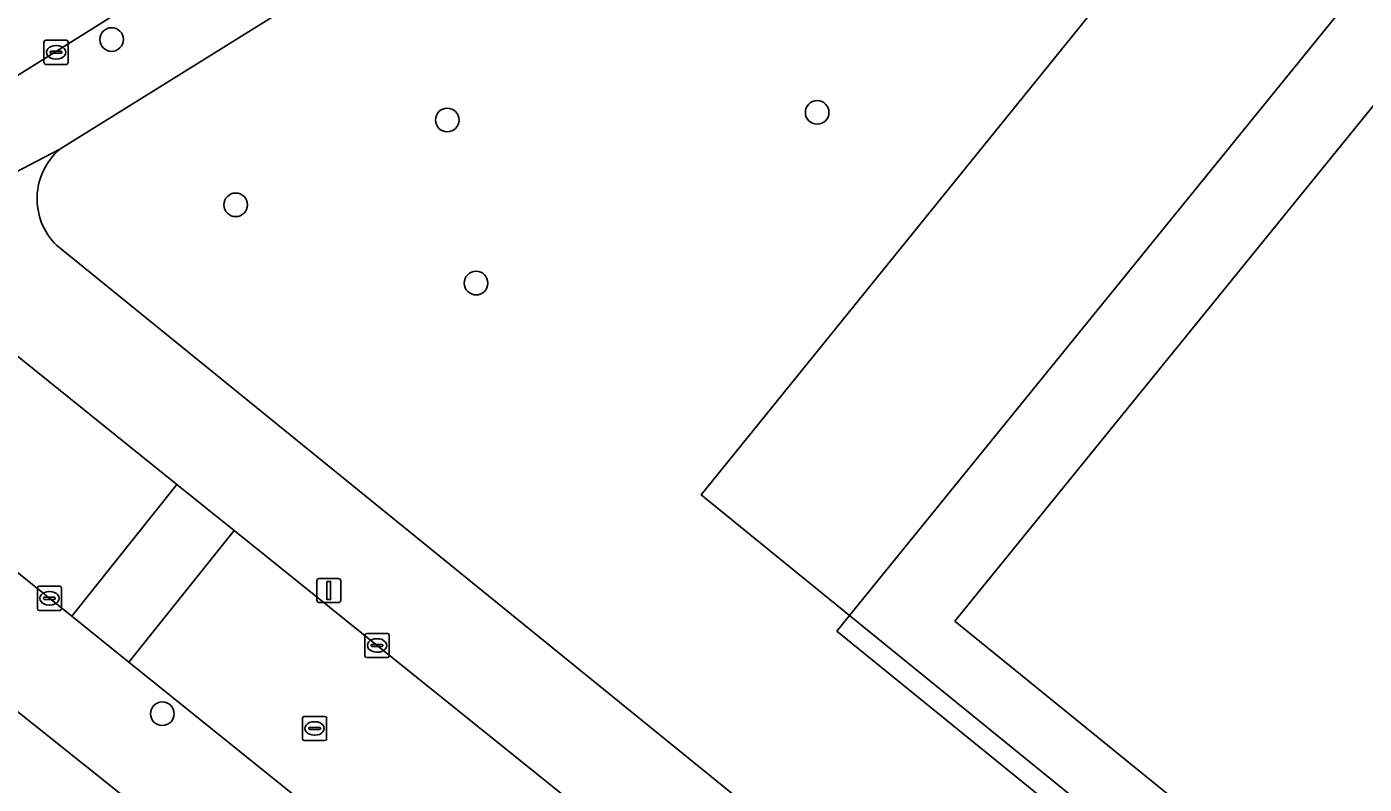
# Model space of a CAD drawing. Extents: x 159674 to 160531, y 382172 to 382904.
# Drawn here: x 160283.7 to 160339.1, y 382710.9 to 382742.3 of the extents above; entities that cross this region are included whole.
import ezdxf

# ---------------------------------------------------------------- set-up
doc = ezdxf.new("R2010")
doc.units = 0
for name, color, linetype in [('IMGEO_Boom', 7, 'Continuous'), ('IMGEO_Erf', 7, 'Continuous'), ('IMGEO_Groenvoorziening', 7, 'Continuous'), ('IMGEO_Haag', 7, 'Continuous'), ('IMGEO_Kolk', 7, 'Continuous'), ('IMGEO_Lichtmast', 7, 'Continuous'), ('IMGEO_Pand', 7, 'Continuous'), ('IMGEO_Rijbaan_lokaal_open', 7, 'Continuous'), ('IMGEO_Rioolput', 7, 'Continuous'), ('IMGEO_Voetpad_open', 7, 'Continuous')]:
    doc.layers.add(name, color=color, linetype=linetype)

msp = doc.modelspace()

# ---------------------------------------------------------------- linework, layer by layer
at = {"layer": 'IMGEO_Boom'}
for centre in [(160287.177, 382741.787), (160316.411, 382738.769), (160301.084, 382738.454), (160292.318, 382734.942), (160302.278, 382731.7), (160289.278, 382713.867)]:
    msp.add_circle(centre, 0.489, dxfattribs=at)
at = {"layer": 'IMGEO_Erf'}
msp.add_lwpolyline([(160263.63, 382697.299), (160266.891, 382692.05), (160272.972, 382696.028), (160269.707, 382701.284), (160271.793, 382702.58), (160273.825, 382703.842), (160277.09, 382698.586), (160280.422, 382700.656), (160288.011, 382710.171), (160267.842, 382726.279), (160267.481, 382726.359), (160260.898, 382722.304), (160245.542, 382712.846), (160232.632, 382705.313), (160223.268, 382700.381)], dxfattribs=at)
at = {"layer": 'IMGEO_Groenvoorziening'}
msp.add_lwpolyline([(160284.89, 382733.272), (160346.941, 382682.927), (160357.009, 382674.758), (160362, 382680.937), (160317.229, 382717.291), (160317.757, 382717.941), (160311.605, 382722.938), (160333.51, 382750), (160355.476, 382777.138), (160357.031, 382776.089), (160357.342, 382775.837), (160360.793, 382780.087), (160357.866, 382782.856), (160305.531, 382750), (160285.03, 382737.24)], dxfattribs=at)
msp.add_lwpolyline([(160317.229, 382717.291), (160362, 382680.937), (160377.094, 382699.627), (160376.864, 382699.817), (160375.385, 382701.033), (160360.708, 382683.056), (160317.757, 382717.941)], close=True, dxfattribs=at)
msp.add_arc((160286.787, 382735.192), 2.699, 130.6231, 225.3355, dxfattribs=at)
at = {"layer": 'IMGEO_Haag'}
msp.add_lwpolyline([(160317.229, 382717.291), (160362, 382680.937), (160377.094, 382699.627), (160376.864, 382699.817), (160375.385, 382701.033), (160360.708, 382683.056), (160317.757, 382717.941)], close=True, dxfattribs=at)
at = {"layer": 'IMGEO_Kolk'}
for p, q in [((160284.375, 382740.833), (160284.375, 382741.685)), ((160284.45, 382741.759), (160285.302, 382741.759)), ((160284.634, 382741.253), (160284.634, 382741.265)), ((160284.677, 382741.302), (160285.075, 382741.302)), ((160284.863, 382741.539), (160284.888, 382741.539)), ((160285.118, 382741.265), (160285.118, 382741.253)), ((160285.376, 382741.685), (160285.376, 382740.833)), ((160285.302, 382740.759), (160284.45, 382740.759)), ((160285.072, 382741.216), (160284.674, 382741.216)), ((160284.886, 382740.979), (160284.861, 382740.979)), ((160284.101, 382718.22), (160284.101, 382719.072)), ((160284.176, 382719.146), (160285.028, 382719.146)), ((160285.102, 382719.072), (160285.102, 382718.22)), ((160284.36, 382718.64), (160284.36, 382718.652)), ((160284.798, 382718.603), (160284.4, 382718.603)), ((160284.403, 382718.689), (160284.801, 382718.689)), ((160284.589, 382718.926), (160284.614, 382718.926)), ((160284.844, 382718.652), (160284.844, 382718.64)), ((160285.028, 382718.146), (160284.176, 382718.146)), ((160284.612, 382718.366), (160284.587, 382718.366)), ((160297.674, 382716.268), (160297.674, 382717.12)), ((160297.749, 382717.194), (160298.601, 382717.194)), ((160298.162, 382716.974), (160298.187, 382716.974)), ((160298.675, 382717.12), (160298.675, 382716.268)), ((160297.933, 382716.688), (160297.933, 382716.7)), ((160298.371, 382716.651), (160297.973, 382716.651)), ((160297.976, 382716.737), (160298.374, 382716.737)), ((160298.185, 382716.414), (160298.16, 382716.414)), ((160298.417, 382716.7), (160298.417, 382716.688)), ((160298.601, 382716.194), (160297.749, 382716.194))]:
    msp.add_line(p, q, dxfattribs=at)
for points in [[(160284.375, 382740.833), (160284.375, 382741.685)], [(160284.45, 382741.759), (160285.302, 382741.759)], [(160285.376, 382741.685), (160285.376, 382740.833)], [(160285.302, 382740.759), (160284.45, 382740.759)], [(160284.101, 382718.22), (160284.101, 382719.072)], [(160284.176, 382719.146), (160285.028, 382719.146)], [(160285.102, 382719.072), (160285.102, 382718.22)], [(160285.028, 382718.146), (160284.176, 382718.146)], [(160297.674, 382716.268), (160297.674, 382717.12)], [(160297.749, 382717.194), (160298.601, 382717.194)], [(160298.675, 382717.12), (160298.675, 382716.268)], [(160298.601, 382716.194), (160297.749, 382716.194)]]:
    msp.add_lwpolyline(points, dxfattribs=at)
for centre, radius, start, end in [((160284.452, 382741.683), 0.0765, 91.552, 178.448), ((160284.452, 382741.683), 0.0765, 91.552, 178.448), ((160284.674, 382741.262), 0.0403, 85.8775, 175.7526), ((160284.671, 382741.252), 0.0366, 178.938, 274.7102), ((160285.075, 382741.259), 0.043, 264.8664, 352.4533), ((160285.079, 382741.264), 0.0386, 1.7309, 96.639), ((160285.3, 382741.683), 0.0765, 1.552, 88.448), ((160285.3, 382741.683), 0.0765, 1.552, 88.448), ((160284.452, 382740.835), 0.0765, 181.552, 268.448), ((160284.452, 382740.835), 0.0765, 181.552, 268.448), ((160285.3, 382740.835), 0.0765, 271.552, 358.448), ((160285.3, 382740.835), 0.0765, 271.552, 358.448), ((160284.178, 382719.07), 0.0765, 91.552, 178.448), ((160284.178, 382719.07), 0.0765, 91.552, 178.448), ((160285.026, 382719.07), 0.0765, 1.552, 88.448), ((160285.026, 382719.07), 0.0765, 1.552, 88.448), ((160284.4, 382718.649), 0.0403, 85.8775, 175.7526), ((160284.397, 382718.639), 0.0366, 178.938, 274.7102), ((160284.801, 382718.646), 0.043, 264.8664, 352.4533), ((160284.805, 382718.651), 0.0386, 1.7309, 96.639), ((160284.178, 382718.222), 0.0765, 181.552, 268.448), ((160284.178, 382718.222), 0.0765, 181.552, 268.448), ((160285.026, 382718.222), 0.0765, 271.552, 358.448), ((160285.026, 382718.222), 0.0765, 271.552, 358.448), ((160297.751, 382717.118), 0.0765, 91.552, 178.448), ((160297.751, 382717.118), 0.0765, 91.552, 178.448), ((160298.599, 382717.118), 0.0765, 1.552, 88.448), ((160298.599, 382717.118), 0.0765, 1.552, 88.448), ((160297.973, 382716.697), 0.0403, 85.8775, 175.7526), ((160297.97, 382716.687), 0.0366, 178.938, 274.7102), ((160298.374, 382716.694), 0.043, 264.8664, 352.4533), ((160298.378, 382716.699), 0.0386, 1.7309, 96.639), ((160297.751, 382716.27), 0.0765, 181.552, 268.448), ((160297.751, 382716.27), 0.0765, 181.552, 268.448), ((160298.599, 382716.27), 0.0765, 271.552, 358.448), ((160298.599, 382716.27), 0.0765, 271.552, 358.448)]:
    msp.add_arc(centre, radius, start, end, dxfattribs=at)
for centre, major_axis, ratio, start_param, end_param in [((160284.862, 382741.259), (-0.387, 0.002), 0.722429, 4.712389, 7.853982), ((160284.887, 382741.259), (-0.39, 0.002), 0.717154, 1.570796, 4.712389), ((160284.588, 382718.646), (-0.387, 0.002), 0.722429, 4.712389, 7.853982), ((160284.613, 382718.646), (-0.39, 0.002), 0.717154, 1.570796, 4.712389), ((160298.161, 382716.694), (-0.387, 0.002), 0.722429, 4.712389, 7.853982), ((160298.186, 382716.694), (-0.39, 0.002), 0.717154, 1.570796, 4.712389)]:
    msp.add_ellipse(centre, major_axis=major_axis, ratio=ratio, start_param=start_param, end_param=end_param, dxfattribs=at)
at = {"layer": 'IMGEO_Lichtmast'}
for p, q in [((160295.68, 382718.568), (160295.68, 382719.368)), ((160295.68, 382719.368), (160295.68, 382718.568)), ((160295.78, 382719.468), (160296.57, 382719.468)), ((160296.57, 382719.468), (160295.78, 382719.468)), ((160296.67, 382719.368), (160296.67, 382718.568)), ((160296.67, 382718.568), (160296.67, 382719.368)), ((160296.57, 382718.468), (160295.78, 382718.468)), ((160295.78, 382718.468), (160296.57, 382718.468))]:
    msp.add_line(p, q, dxfattribs=at)
msp.add_lwpolyline([(160296.1, 382719.343), (160296.25, 382719.343), (160296.25, 382718.593), (160296.1, 382718.593), (160296.1, 382719.343)], dxfattribs=at)
for centre, start, end in [((160295.78, 382719.368), 90, 180), ((160295.78, 382719.368), 90, 180), ((160296.57, 382719.368), 0, 90), ((160296.57, 382719.368), 360, 90), ((160295.78, 382718.568), 180, 270), ((160295.78, 382718.568), 180, 270), ((160296.57, 382718.568), 270, 0), ((160296.57, 382718.568), 270, 0)]:
    msp.add_arc(centre, 0.1, start, end, dxfattribs=at)
at = {"layer": 'IMGEO_Pand'}
msp.add_lwpolyline([(160360.202, 382686.777), (160373.514, 382703.17), (160373.99, 382702.783), (160379.13, 382709.111), (160381.203, 382707.428), (160385.383, 382712.576), (160383.354, 382714.223), (160388.465, 382720.517), (160387.964, 382720.924), (160401.236, 382737.269), (160363.137, 382768.208), (160322.118, 382717.701)], close=True, dxfattribs=at)
at = {"layer": 'IMGEO_Rijbaan_lokaal_open'}
for points in [[(160188.447, 382696.325), (160181.888, 382694.035), (160183.725, 382687.281), (160193.069, 382690.742), (160201.751, 382694.067), (160212.586, 382698.728), (160220.039, 382702.396), (160236.066, 382710.925), (160254.768, 382722.388), (160265.882, 382729.271), (160282.226, 382739.647), (160298.781, 382750), (160329.129, 382768.971)], [(160272.341, 382728.51), (160285.523, 382717.905), (160289.879, 382723.36), (160282.47, 382729.315)]]:
    msp.add_lwpolyline(points, dxfattribs=at)
for points in [[(160289.879, 382723.36), (160285.523, 382717.905), (160287.892, 382716), (160292.249, 382721.456)], [(160329.213, 382691.747), (160292.249, 382721.456), (160287.892, 382716), (160311.584, 382696.94), (160316.045, 382693.352), (160325.09, 382686.076)]]:
    msp.add_lwpolyline(points, close=True, dxfattribs=at)
at = {"layer": 'IMGEO_Rioolput'}
for p, q in [((160295.086, 382712.831), (160295.086, 382713.683)), ((160295.161, 382713.757), (160296.013, 382713.757)), ((160295.574, 382713.537), (160295.599, 382713.537)), ((160296.087, 382713.683), (160296.087, 382712.831)), ((160295.345, 382713.251), (160295.345, 382713.263)), ((160295.783, 382713.214), (160295.385, 382713.214)), ((160295.388, 382713.3), (160295.786, 382713.3)), ((160295.597, 382712.977), (160295.572, 382712.977)), ((160295.829, 382713.263), (160295.829, 382713.251)), ((160296.013, 382712.757), (160295.161, 382712.757))]:
    msp.add_line(p, q, dxfattribs=at)
for points in [[(160295.086, 382712.831), (160295.086, 382713.683)], [(160295.161, 382713.757), (160296.013, 382713.757)], [(160296.087, 382713.683), (160296.087, 382712.831)], [(160296.013, 382712.757), (160295.161, 382712.757)]]:
    msp.add_lwpolyline(points, dxfattribs=at)
for centre, radius, start, end in [((160295.163, 382713.681), 0.0765, 91.552, 178.448), ((160295.163, 382713.681), 0.0765, 91.552, 178.448), ((160296.011, 382713.681), 0.0765, 1.552, 88.448), ((160296.011, 382713.681), 0.0765, 1.552, 88.448), ((160295.385, 382713.26), 0.0403, 85.8775, 175.7526), ((160295.382, 382713.25), 0.0366, 178.938, 274.7102), ((160295.786, 382713.257), 0.043, 264.8664, 352.4533), ((160295.79, 382713.262), 0.0386, 1.7309, 96.639), ((160295.163, 382712.833), 0.0765, 181.552, 268.448), ((160295.163, 382712.833), 0.0765, 181.552, 268.448), ((160296.011, 382712.833), 0.0765, 271.552, 358.448), ((160296.011, 382712.833), 0.0765, 271.552, 358.448)]:
    msp.add_arc(centre, radius, start, end, dxfattribs=at)
for centre, major_axis, ratio, start_param, end_param in [((160295.573, 382713.257), (-0.387, 0.002), 0.722429, 4.712389, 7.853982), ((160295.598, 382713.257), (-0.39, 0.002), 0.717154, 1.570796, 4.712389)]:
    msp.add_ellipse(centre, major_axis=major_axis, ratio=ratio, start_param=start_param, end_param=end_param, dxfattribs=at)
at = {"layer": 'IMGEO_Voetpad_open'}
for points in [[(160357.866, 382782.856), (160358.012, 382782.948), (160356.181, 382785.891), (160351.956, 382783.239), (160334.603, 382772.418), (160329.129, 382768.971), (160298.781, 382750), (160282.226, 382739.647)], [(160279.725, 382734.487), (160285.03, 382737.24), (160305.531, 382750), (160357.866, 382782.856)], [(160285.03, 382737.24), (160279.725, 382734.487)], [(160346.941, 382682.927), (160284.89, 382733.272)], [(160282.47, 382729.315), (160289.879, 382723.36), (160292.249, 382721.456), (160329.213, 382691.747), (160331.172, 382690.173), (160331.562, 382689.859), (160344.376, 382679.555), (160359.84, 382667.121), (160360.67, 382668.154), (160361.649, 382667.367), (160363.734, 382669.962), (160363.603, 382670.069), (160359.987, 382672.384), (160357.009, 382674.758), (160346.941, 382682.927)], [(160271.573, 382729.019), (160267.481, 382726.359), (160267.842, 382726.279), (160288.011, 382710.171), (160289.223, 382709.204), (160306.664, 382695.275), (160309.343, 382693.001), (160313.249, 382689.912), (160316.257, 382687.487), (160332.815, 382674.214), (160337.911, 382673.579)], [(160287.892, 382716), (160285.523, 382717.905), (160272.341, 382728.51)], [(160335.801, 382677.459), (160327.048, 382684.5), (160325.09, 382686.076), (160316.045, 382693.352), (160315.733, 382692.962), (160311.272, 382696.55), (160311.584, 382696.94), (160287.892, 382716)]]:
    msp.add_lwpolyline(points, dxfattribs=at)
for points in [[(160357.031, 382776.089), (160355.476, 382777.138), (160333.51, 382750), (160311.605, 382722.938), (160317.757, 382717.941), (160343.79, 382750), (160361.7, 382772.057), (160361.152, 382772.498), (160354.469, 382764.27), (160346.876, 382754.921), (160340.732, 382747.355), (160336.491, 382750.798), (160342.534, 382758.239), (160350.325, 382767.832)], [(160391.679, 382718.147), (160390.343, 382719.214), (160404.841, 382737.313), (160389.088, 382750), (160361.7, 382772.057), (160343.79, 382750), (160317.757, 382717.941), (160360.708, 382683.056), (160375.385, 382701.033), (160376.864, 382699.817)], [(160360.202, 382686.777), (160322.118, 382717.701), (160363.137, 382768.208), (160401.236, 382737.269), (160387.964, 382720.924), (160388.465, 382720.517), (160383.354, 382714.223), (160385.383, 382712.576), (160381.203, 382707.428), (160379.13, 382709.111), (160373.99, 382702.783), (160373.514, 382703.17)]]:
    msp.add_lwpolyline(points, close=True, dxfattribs=at)
msp.add_arc((160286.787, 382735.192), 2.699, 130.6231, 225.3355, dxfattribs=at)

doc.saveas('drawing.dxf')
